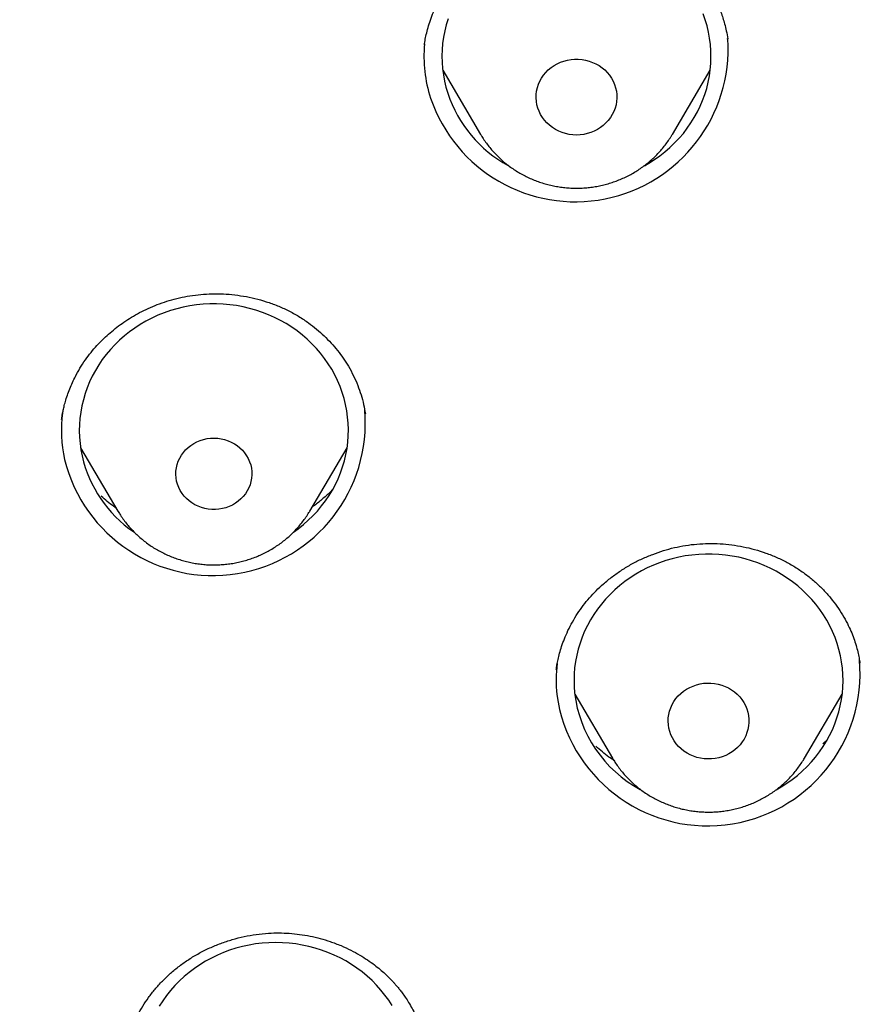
# Model space of a CAD drawing. Header units: millimetres. Extents: x 8 to 562, y 12 to 805.
# Tile 521 of 538: x 345.13 to 354.53, y 749.23 to 760.2. Entities that reach past the tile are written whole.
import ezdxf

# ---------------------------------------------------------------- set-up
doc = ezdxf.new("R2010")
doc.units = ezdxf.units.MM

msp = doc.modelspace()

# ---------------------------------------------------------------- linework, layer by layer
at = {"color": 7, "linetype": 'Continuous', "lineweight": 30}
for p, q in [((349.648, 759.937), (349.647, 759.926)), ((353.028, 759.987), (353.027, 759.993)), ((349.851, 759.642), (350.272, 758.926)), ((352.412, 758.926), (352.833, 759.642)), ((352.667, 759.135), (352.665, 759.133)), ((352.412, 758.926), (352.41, 758.924)), ((348.987, 755.809), (348.987, 755.814)), ((345.814, 755.432), (346.23, 754.726)), ((348.369, 754.726), (348.785, 755.432)), ((346.232, 754.723), (346.23, 754.726)), ((351.323, 752.686), (351.745, 751.97)), ((353.884, 751.97), (354.306, 752.686)), ((354.14, 752.181), (354.09, 752.133)), ((351.747, 751.967), (351.745, 751.97))]:
    msp.add_line(p, q, dxfattribs=at)
at = {"color": 7, "linetype": 'Continuous', "lineweight": 30, "flags": 128}
for points in [[(352.099, 758.576), (352.15, 758.606), (352.212, 758.645), (352.272, 758.687), (352.329, 758.732), (352.385, 758.78), (352.437, 758.83), (352.487, 758.882), (352.534, 758.937), (352.578, 758.994), (352.618, 759.053), (352.656, 759.113), (352.691, 759.176), (352.722, 759.24), (352.749, 759.305), (352.773, 759.371), (352.794, 759.439), (352.811, 759.507), (352.824, 759.577), (352.834, 759.646), (352.84, 759.716), (352.842, 759.787), (352.841, 759.857), (352.835, 759.927), (352.826, 759.997), (352.814, 760.066), (352.798, 760.135), (352.778, 760.202), (352.754, 760.269)], [(349.911, 760.215), (349.89, 760.147), (349.873, 760.079), (349.86, 760.01), (349.85, 759.94), (349.844, 759.87), (349.842, 759.8), (349.844, 759.729), (349.849, 759.659), (349.858, 759.59), (349.871, 759.52), (349.887, 759.452), (349.907, 759.384)], [(350.912, 759.219), (350.901, 759.256), (350.895, 759.294), (350.892, 759.333), (350.893, 759.371), (350.898, 759.409), (350.906, 759.447), (350.918, 759.484), (350.934, 759.519), (350.953, 759.554), (350.975, 759.586), (351, 759.616), (351.028, 759.645), (351.059, 759.67), (351.092, 759.693), (351.127, 759.713), (351.164, 759.73), (351.202, 759.743), (351.241, 759.754), (351.282, 759.761), (351.322, 759.764), (351.363, 759.764), (351.404, 759.761), (351.444, 759.754), (351.484, 759.743), (351.522, 759.729), (351.559, 759.712), (351.594, 759.692), (351.627, 759.669), (351.657, 759.644), (351.685, 759.615), (351.71, 759.585), (351.732, 759.553), (351.751, 759.518), (351.766, 759.483), (351.778, 759.446), (351.787, 759.408), (351.791, 759.37), (351.792, 759.331), (351.789, 759.293), (351.783, 759.255), (351.772, 759.218), (351.759, 759.182), (351.741, 759.147), (351.721, 759.113), (351.697, 759.082), (351.671, 759.053), (351.641, 759.026), (351.609, 759.002), (351.575, 758.98), (351.539, 758.962), (351.502, 758.946), (351.463, 758.934), (351.423, 758.926), (351.382, 758.921), (351.342, 758.919), (351.301, 758.921), (351.26, 758.926), (351.22, 758.935), (351.181, 758.947), (351.144, 758.962), (351.108, 758.981), (351.074, 759.002), (351.042, 759.027), (351.013, 759.054), (350.986, 759.083), (350.963, 759.114), (350.942, 759.148), (350.925, 759.183), (350.912, 759.219)], [(348.188, 754.492), (348.241, 754.53), (348.298, 754.576), (348.352, 754.624), (348.404, 754.674), (348.454, 754.727), (348.5, 754.783), (348.543, 754.84), (348.583, 754.899), (348.621, 754.96), (348.654, 755.023), (348.685, 755.087), (348.712, 755.153), (348.735, 755.219), (348.755, 755.287), (348.771, 755.356), (348.784, 755.425), (348.793, 755.495), (348.798, 755.565), (348.799, 755.635), (348.797, 755.705), (348.791, 755.775), (348.781, 755.845), (348.768, 755.914), (348.751, 755.983), (348.73, 756.05), (348.706, 756.117), (348.678, 756.182), (348.647, 756.246), (348.613, 756.308), (348.575, 756.369), (348.534, 756.428), (348.49, 756.485), (348.443, 756.539), (348.393, 756.592), (348.341, 756.642), (348.286, 756.689), (348.228, 756.734), (348.168, 756.776), (348.106, 756.816), (348.042, 756.852), (347.976, 756.885), (347.909, 756.915), (347.84, 756.942), (347.769, 756.966), (347.698, 756.986), (347.625, 757.003), (347.552, 757.017), (347.478, 757.027), (347.403, 757.034), (347.329, 757.037), (347.254, 757.036), (347.179, 757.033), (347.105, 757.025), (347.031, 757.014), (346.958, 757), (346.885, 756.982), (346.814, 756.961), (346.744, 756.937), (346.675, 756.909), (346.608, 756.878), (346.542, 756.844), (346.479, 756.807), (346.417, 756.767), (346.358, 756.725), (346.301, 756.679), (346.246, 756.631), (346.194, 756.581), (346.145, 756.528), (346.099, 756.472), (346.055, 756.415), (346.015, 756.356), (345.978, 756.295), (345.944, 756.232), (345.914, 756.168), (345.887, 756.102), (345.864, 756.036), (345.844, 755.968), (345.827, 755.899), (345.815, 755.83), (345.806, 755.76), (345.801, 755.69), (345.799, 755.62), (345.802, 755.55), (345.808, 755.48), (345.817, 755.41), (345.831, 755.341), (345.831, 755.341)], [(346.884, 755.061), (346.878, 755.098), (346.876, 755.135), (346.877, 755.172), (346.882, 755.209), (346.89, 755.246), (346.902, 755.281), (346.918, 755.316), (346.937, 755.348), (346.959, 755.379), (346.984, 755.408), (347.012, 755.435), (347.043, 755.459), (347.075, 755.48), (347.11, 755.498), (347.146, 755.513), (347.184, 755.525), (347.223, 755.534), (347.262, 755.539), (347.302, 755.54), (347.342, 755.538), (347.381, 755.533), (347.419, 755.524), (347.457, 755.511), (347.493, 755.496), (347.528, 755.477), (347.56, 755.456), (347.59, 755.431), (347.618, 755.405), (347.642, 755.375), (347.664, 755.344), (347.683, 755.311), (347.698, 755.277), (347.71, 755.241), (347.718, 755.205), (347.722, 755.167), (347.723, 755.13), (347.72, 755.093), (347.713, 755.056), (347.703, 755.02), (347.689, 754.985), (347.671, 754.951), (347.651, 754.92), (347.627, 754.89), (347.601, 754.862), (347.571, 754.837), (347.54, 754.814), (347.506, 754.794), (347.471, 754.778), (347.433, 754.764), (347.395, 754.754), (347.356, 754.747), (347.317, 754.744), (347.277, 754.744), (347.237, 754.748), (347.198, 754.755), (347.16, 754.766), (347.123, 754.78), (347.088, 754.797), (347.055, 754.817), (347.023, 754.84), (346.994, 754.865), (346.968, 754.893), (346.945, 754.924), (346.925, 754.956), (346.908, 754.99), (346.894, 755.025), (346.884, 755.061)], [(353.569, 751.619), (353.626, 751.652), (353.688, 751.692), (353.748, 751.734), (353.805, 751.779), (353.86, 751.827), (353.913, 751.877), (353.962, 751.93), (354.009, 751.984), (354.053, 752.041), (354.093, 752.1), (354.131, 752.161), (354.165, 752.224), (354.196, 752.288), (354.223, 752.353), (354.247, 752.42), (354.268, 752.487), (354.284, 752.556), (354.297, 752.625), (354.307, 752.695), (354.313, 752.765), (354.315, 752.835), (354.313, 752.905), (354.307, 752.975), (354.298, 753.045), (354.285, 753.114), (354.269, 753.183), (354.249, 753.251), (354.225, 753.317), (354.198, 753.383), (354.167, 753.447), (354.133, 753.509), (354.096, 753.57), (354.055, 753.629), (354.012, 753.687), (353.965, 753.742), (353.916, 753.794), (353.864, 753.845), (353.809, 753.893), (353.752, 753.938), (353.692, 753.98), (353.63, 754.02), (353.567, 754.057), (353.501, 754.091), (353.434, 754.121), (353.365, 754.149), (353.295, 754.173), (353.223, 754.194), (353.151, 754.211), (353.077, 754.225), (353.003, 754.236), (352.929, 754.243), (352.854, 754.246), (352.78, 754.246), (352.705, 754.243), (352.63, 754.236), (352.556, 754.226), (352.483, 754.212), (352.411, 754.195), (352.339, 754.174), (352.269, 754.15), (352.2, 754.123), (352.132, 754.093), (352.067, 754.059), (352.003, 754.022), (351.941, 753.983), (351.881, 753.941), (351.824, 753.896), (351.769, 753.848), (351.717, 753.798), (351.667, 753.745), (351.62, 753.69), (351.577, 753.633), (351.536, 753.574), (351.498, 753.513), (351.464, 753.451), (351.433, 753.387), (351.406, 753.321), (351.382, 753.255), (351.362, 753.187), (351.345, 753.119), (351.332, 753.05), (351.322, 752.98), (351.317, 752.91), (351.315, 752.839), (351.316, 752.769), (351.322, 752.699), (351.322, 752.699)], [(352.367, 752.344), (352.365, 752.383), (352.366, 752.421), (352.371, 752.459), (352.38, 752.497), (352.393, 752.534), (352.409, 752.569), (352.428, 752.603), (352.451, 752.635), (352.477, 752.665), (352.505, 752.693), (352.536, 752.718), (352.569, 752.74), (352.605, 752.76), (352.642, 752.776), (352.68, 752.789), (352.72, 752.799), (352.76, 752.806), (352.801, 752.808), (352.842, 752.808), (352.883, 752.804), (352.923, 752.796), (352.962, 752.785), (353, 752.771), (353.037, 752.754), (353.071, 752.733), (353.104, 752.71), (353.134, 752.684), (353.162, 752.655), (353.186, 752.624), (353.208, 752.591), (353.226, 752.557), (353.241, 752.521), (353.252, 752.484), (353.26, 752.446), (353.264, 752.408), (353.264, 752.37), (353.261, 752.331), (353.254, 752.293), (353.243, 752.256), (353.229, 752.22), (353.211, 752.185), (353.19, 752.152), (353.166, 752.121), (353.139, 752.092), (353.109, 752.066), (353.077, 752.042), (353.042, 752.021), (353.006, 752.003), (352.968, 751.988), (352.929, 751.977), (352.889, 751.969), (352.849, 751.964), (352.808, 751.963), (352.767, 751.965), (352.726, 751.971), (352.686, 751.98), (352.648, 751.993), (352.61, 752.009), (352.575, 752.028), (352.541, 752.05), (352.51, 752.075), (352.481, 752.102), (352.455, 752.132), (352.432, 752.164), (352.412, 752.197), (352.395, 752.232), (352.382, 752.269), (352.373, 752.306), (352.367, 752.344)], [(349.289, 749.214), (349.25, 749.274), (349.207, 749.331), (349.162, 749.387), (349.114, 749.441), (349.063, 749.493), (349.009, 749.542), (348.953, 749.588), (348.894, 749.632), (348.834, 749.673), (348.771, 749.711), (348.706, 749.746), (348.639, 749.777), (348.571, 749.806), (348.501, 749.832), (348.43, 749.854), (348.358, 749.873), (348.285, 749.888), (348.212, 749.9), (348.137, 749.909), (348.063, 749.914), (347.988, 749.916), (347.913, 749.914), (347.839, 749.908), (347.765, 749.9), (347.691, 749.887), (347.618, 749.871), (347.546, 749.852), (347.475, 749.83), (347.406, 749.804), (347.338, 749.775), (347.271, 749.743), (347.206, 749.707), (347.144, 749.669), (347.083, 749.628), (347.025, 749.584), (346.969, 749.537), (346.915, 749.488), (346.864, 749.437), (346.817, 749.383), (346.772, 749.327), (346.73, 749.268), (346.691, 749.208)]]:
    msp.add_lwpolyline(points, dxfattribs=at)
at = {"color": 7, "linetype": 'Continuous', "lineweight": 30}
for centre, radius, start, end in [((351.329, 759.879), 1.704, 198.8163, 3.7372), ((351.148, 759.793), 1.506, 174.7468, 197.9346), ((351.264, 759.835), 1.43, 198.3859, 241.472), ((347.102, 755.627), 1.503, 172.5597, 192.4863), ((347.287, 755.709), 1.701, 193.8225, 4.7982), ((347.202, 755.655), 1.407, 192.9186, 235.5272), ((352.617, 752.837), 1.502, 172.7177, 185.9841), ((352.805, 752.916), 1.699, 187.9552, 5.1175), ((352.72, 752.863), 1.408, 186.6712, 241.7548), ((318.951, 749.768), 40.8, 323.3139, 359.3055)]:
    msp.add_arc(centre, radius, start, end, dxfattribs=at)
for points, knots in [([(363.918, 755.122), (363.92, 755.203), (363.925, 755.362), (363.931, 755.594), (363.936, 755.815), (363.941, 756.027), (363.944, 756.214), (363.947, 756.379), (363.95, 756.523), (363.952, 756.661), (363.954, 756.791), (363.955, 756.907), (363.956, 757.005), (363.957, 757.086), (363.958, 757.157), (363.958, 757.216), (363.959, 757.265), (363.959, 757.301), (363.959, 757.329), (363.96, 757.353), (363.96, 757.383), (363.96, 757.419), (363.96, 757.462), (363.961, 757.525), (363.961, 757.609), (363.962, 757.714), (363.962, 757.827), (363.963, 757.947), (363.963, 758.074), (363.963, 758.208), (363.963, 758.35), (363.963, 758.512), (363.962, 758.691), (363.961, 758.884), (363.959, 759.074), (363.958, 759.258), (363.955, 759.471), (363.952, 759.71), (363.948, 759.972), (363.943, 760.222), (363.938, 760.463), (363.933, 760.694), (363.927, 760.918), (363.918, 761.253), (363.904, 761.698), (363.89, 762.095), (363.88, 762.328), (363.878, 762.401), (363.875, 762.473), (363.872, 762.544), (363.869, 762.61), (363.866, 762.672), (363.864, 762.729), (363.861, 762.778), (363.86, 762.816), (363.858, 762.848), (363.857, 762.878), (363.855, 762.912), (363.853, 762.953), (363.851, 763.004), (363.848, 763.066), (363.845, 763.142), (363.84, 763.231), (363.835, 763.332), (363.83, 763.444), (363.823, 763.568), (363.816, 763.704), (363.808, 763.851), (363.799, 764.003), (363.79, 764.16), (363.781, 764.322), (363.77, 764.492), (363.759, 764.669), (363.736, 765.026), (363.701, 765.533), (363.652, 766.188), (363.59, 766.942), (363.511, 767.818), (363.437, 768.55), (363.387, 769.011), (363.366, 769.205), (363.345, 769.399), (363.323, 769.592), (363.301, 769.785), (363.278, 769.977), (363.255, 770.166), (363.232, 770.357), (363.209, 770.545), (363.186, 770.728), (363.165, 770.898), (363.144, 771.054), (363.126, 771.197), (363.109, 771.327), (363.095, 771.432), (363.083, 771.516), (363.074, 771.582), (363.066, 771.641), (363.059, 771.694), (363.053, 771.74), (363.047, 771.78), (363.043, 771.814), (363.038, 771.849), (363.033, 771.888), (363.026, 771.935), (363.018, 771.993), (363.009, 772.06), (362.998, 772.136), (362.983, 772.238), (362.965, 772.368), (362.942, 772.526), (362.918, 772.691), (362.892, 772.861), (362.866, 773.036), (362.838, 773.221), (362.808, 773.416), (362.776, 773.622), (362.735, 773.879), (362.686, 774.181), (362.629, 774.525), (362.571, 774.863), (362.514, 775.195), (362.456, 775.52), (362.399, 775.839), (362.333, 776.196), (362.259, 776.588), (362.176, 777.014), (362.094, 777.427), (362.013, 777.827), (361.946, 778.142), (361.895, 778.375), (361.862, 778.526), (361.83, 778.667), (361.8, 778.798), (361.772, 778.917), (361.747, 779.026), (361.724, 779.124), (361.703, 779.213), (361.684, 779.291), (361.667, 779.36), (361.653, 779.419), (361.641, 779.468), (361.631, 779.507), (361.624, 779.536), (361.617, 779.564), (361.609, 779.598), (361.597, 779.644), (361.583, 779.704), (361.564, 779.776), (361.544, 779.855), (361.522, 779.941), (361.499, 780.031), (361.475, 780.124), (361.45, 780.218), (361.426, 780.311), (361.401, 780.403), (361.362, 780.546), (361.31, 780.738), (361.246, 780.963), (361.187, 781.169), (361.132, 781.358), (361.075, 781.55), (361.014, 781.749), (360.95, 781.957), (360.882, 782.173), (360.808, 782.401), (360.73, 782.639), (360.646, 782.888), (360.569, 783.109), (360.502, 783.3), (360.446, 783.456), (360.391, 783.606), (360.339, 783.747), (360.291, 783.877), (360.246, 783.995), (360.205, 784.102), (360.169, 784.197), (360.138, 784.275), (360.114, 784.338), (360.094, 784.388), (360.078, 784.43), (360.064, 784.463), (360.055, 784.487), (360.047, 784.506), (360.039, 784.527), (360.028, 784.555), (360.013, 784.59), (359.996, 784.633), (359.974, 784.688), (359.947, 784.754), (359.915, 784.834), (359.877, 784.924), (359.77, 785.181), (359.589, 785.601), (359.327, 786.178), (359.09, 786.672), (358.884, 787.082), (358.715, 787.408), (358.547, 787.725), (358.399, 787.995), (358.273, 788.22), (358.189, 788.367), (358.127, 788.475), (358.087, 788.545), (358.048, 788.61), (358.014, 788.669), (357.985, 788.718), (357.96, 788.76), (357.939, 788.795), (357.921, 788.826), (357.906, 788.85), (357.895, 788.868), (357.886, 788.884), (357.876, 788.9), (357.863, 788.922), (357.846, 788.951), (357.824, 788.987), (357.798, 789.03), (357.758, 789.095), (357.705, 789.182), (357.639, 789.288), (357.57, 789.398), (357.499, 789.511), (357.422, 789.631), (357.339, 789.761), (357.248, 789.899), (357.153, 790.043), (357.057, 790.186), (356.962, 790.325), (356.869, 790.46), (356.778, 790.591), (356.679, 790.733), (356.571, 790.883), (356.455, 791.042), (356.344, 791.194), (356.231, 791.345), (356.116, 791.497), (356.001, 791.647), (355.892, 791.787), (355.787, 791.92), (355.684, 792.048), (355.536, 792.232), (355.339, 792.47), (355.091, 792.763), (354.9, 792.981), (354.771, 793.126), (354.708, 793.196), (354.649, 793.261), (354.596, 793.32), (354.548, 793.372), (354.508, 793.416), (354.476, 793.45), (354.451, 793.477), (354.432, 793.497), (354.419, 793.511), (354.41, 793.522), (354.4, 793.532), (354.388, 793.545), (354.368, 793.566), (354.338, 793.599), (354.295, 793.644), (354.244, 793.699), (354.184, 793.761), (354.116, 793.832), (354.04, 793.911), (353.955, 793.998), (353.862, 794.093), (353.759, 794.196), (353.65, 794.305), (353.534, 794.419), (353.414, 794.536), (353.288, 794.656), (353.159, 794.778), (352.971, 794.953), (352.722, 795.18), (352.405, 795.459), (352.075, 795.741), (351.761, 796), (351.466, 796.237), (351.192, 796.451), (350.949, 796.635), (350.741, 796.79), (350.574, 796.913), (350.412, 797.03), (350.28, 797.124), (350.176, 797.198), (350.097, 797.253), (350.022, 797.305), (349.95, 797.355), (349.881, 797.401), (349.817, 797.445), (349.761, 797.484), (349.715, 797.515), (349.682, 797.537), (349.659, 797.552), (349.642, 797.563), (349.627, 797.573), (349.604, 797.589), (349.57, 797.612), (349.523, 797.642), (349.468, 797.679), (349.406, 797.72), (349.339, 797.764), (349.24, 797.828), (349.107, 797.914), (348.928, 798.027), (348.732, 798.15), (348.517, 798.281), (348.321, 798.399), (348.144, 798.504), (347.988, 798.595), (347.829, 798.687), (347.666, 798.779), (347.499, 798.873), (347.327, 798.968), (347.147, 799.066), (346.951, 799.17), (346.739, 799.282), (346.508, 799.402), (346.265, 799.524), (346.011, 799.65), (345.745, 799.779), (345.466, 799.91), (345.185, 800.04), (344.9, 800.168), (344.613, 800.294), (344.315, 800.421), (344.008, 800.55), (343.689, 800.678), (343.346, 800.813), (342.978, 800.953), (342.583, 801.098), (342.233, 801.223), (341.931, 801.327), (341.681, 801.411), (341.434, 801.493), (341.178, 801.575), (340.917, 801.657), (340.651, 801.739), (340.396, 801.815), (340.154, 801.887), (339.922, 801.953), (339.706, 802.014), (339.504, 802.07), (339.316, 802.121), (339.139, 802.168), (338.973, 802.211), (338.817, 802.252), (338.673, 802.289), (338.54, 802.322), (338.41, 802.354), (338.28, 802.386), (338.147, 802.419), (338.047, 802.443), (337.979, 802.459), (337.944, 802.467), (337.911, 802.475), (337.882, 802.482), (337.861, 802.487), (337.847, 802.49), (337.837, 802.492), (337.827, 802.495), (337.808, 802.499), (337.775, 802.507), (337.726, 802.518), (337.664, 802.533), (337.589, 802.55), (337.501, 802.57), (337.403, 802.592), (337.294, 802.617), (337.175, 802.643), (337.044, 802.672), (336.902, 802.703), (336.741, 802.737), (336.567, 802.773), (336.385, 802.811), (336.208, 802.847), (336.038, 802.881), (335.875, 802.913), (335.718, 802.943), (335.568, 802.972), (335.419, 803), (335.27, 803.027), (335.122, 803.054), (334.984, 803.079), (334.855, 803.102), (334.743, 803.122), (334.647, 803.138), (334.566, 803.153), (334.491, 803.166), (334.427, 803.177), (334.375, 803.186), (334.336, 803.192), (334.308, 803.197), (334.282, 803.202), (334.254, 803.206), (334.218, 803.213), (334.165, 803.222), (334.094, 803.234), (334.004, 803.249), (333.902, 803.266), (333.79, 803.285), (333.667, 803.305), (333.532, 803.327), (333.386, 803.351), (333.229, 803.377), (333.06, 803.404), (332.828, 803.441), (332.538, 803.486), (332.196, 803.539), (331.802, 803.598), (331.358, 803.663), (330.867, 803.733), (330.387, 803.799), (329.92, 803.862), (329.465, 803.921), (329.023, 803.976), (328.592, 804.028), (328.174, 804.078), (327.768, 804.124), (327.375, 804.168), (326.993, 804.208), (326.624, 804.247), (326.267, 804.283), (325.923, 804.317), (325.591, 804.348), (325.282, 804.377), (324.994, 804.402), (324.728, 804.426), (324.47, 804.448), (324.216, 804.469), (323.962, 804.489), (323.705, 804.509), (323.374, 804.534), (322.968, 804.564), (322.484, 804.598), (321.989, 804.63), (321.483, 804.66), (320.969, 804.689), (320.447, 804.716), (319.917, 804.741), (319.378, 804.765), (318.823, 804.786), (318.254, 804.805), (317.671, 804.822), (317.076, 804.836), (316.47, 804.848), (315.854, 804.856), (315.226, 804.862), (314.575, 804.864), (313.9, 804.863), (313.2, 804.857), (312.488, 804.848), (311.764, 804.833), (311.027, 804.814), (310.362, 804.793), (309.771, 804.771), (309.261, 804.75), (308.754, 804.726), (308.253, 804.701), (307.76, 804.674), (307.273, 804.646), (306.732, 804.612), (306.137, 804.572), (305.492, 804.525), (304.86, 804.475), (304.243, 804.423), (303.642, 804.37), (303.059, 804.315), (302.493, 804.259), (301.939, 804.202), (301.397, 804.143), (300.864, 804.083), (300.342, 804.021), (299.833, 803.959), (299.339, 803.896), (298.891, 803.838), (298.488, 803.783), (298.128, 803.733), (297.777, 803.684), (297.434, 803.634), (297.083, 803.582), (296.717, 803.527), (296.33, 803.467), (295.931, 803.404), (295.523, 803.338), (295.103, 803.268), (294.672, 803.195), (294.231, 803.118), (293.791, 803.04), (293.352, 802.957), (292.916, 802.872), (292.47, 802.782), (292.016, 802.686), (291.554, 802.583), (291.083, 802.474), (290.618, 802.362), (290.158, 802.246), (289.706, 802.127), (289.247, 802.001), (288.781, 801.868), (288.31, 801.728), (287.833, 801.579), (287.352, 801.423), (286.87, 801.259), (286.393, 801.09), (285.922, 800.916), (285.459, 800.738), (284.976, 800.544), (284.474, 800.333), (283.955, 800.105), (283.446, 799.871), (282.935, 799.625), (282.421, 799.367), (281.907, 799.096), (281.405, 798.821), (280.914, 798.54), (280.436, 798.255), (280.087, 798.037), (279.864, 797.895), (279.766, 797.832), (279.679, 797.775), (279.601, 797.725), (279.534, 797.681), (279.48, 797.645), (279.438, 797.617), (279.407, 797.596), (279.38, 797.579), (279.354, 797.561), (279.322, 797.54), (279.279, 797.51), (279.223, 797.473), (279.156, 797.427), (279.08, 797.375), (278.994, 797.316), (278.87, 797.23), (278.709, 797.116), (278.513, 796.976), (278.313, 796.831), (278.11, 796.68), (277.902, 796.522), (277.688, 796.357), (277.469, 796.184), (277.204, 795.971), (276.895, 795.716), (276.548, 795.418), (276.204, 795.113), (275.864, 794.801), (275.528, 794.481), (275.278, 794.235), (275.112, 794.067), (275.031, 793.984), (274.955, 793.906), (274.886, 793.834), (274.824, 793.77), (274.769, 793.712), (274.721, 793.661), (274.68, 793.617), (274.647, 793.582), (274.622, 793.556), (274.603, 793.536), (274.588, 793.52), (274.577, 793.507), (274.568, 793.498), (274.559, 793.488), (274.547, 793.475), (274.53, 793.456), (274.506, 793.431), (274.477, 793.399), (274.445, 793.364), (274.41, 793.326), (274.374, 793.286), (274.319, 793.226), (274.245, 793.143), (274.148, 793.035), (274.043, 792.915), (273.93, 792.785), (273.816, 792.653), (273.703, 792.519), (273.591, 792.386), (273.478, 792.248), (273.366, 792.111), (273.257, 791.975), (273.132, 791.817), (272.993, 791.639), (272.841, 791.441), (272.691, 791.241), (272.544, 791.041), (272.399, 790.841), (272.262, 790.649), (272.131, 790.461), (272.001, 790.272), (271.874, 790.084), (271.75, 789.897), (271.629, 789.712), (271.529, 789.555), (271.45, 789.43), (271.393, 789.339), (271.339, 789.252), (271.289, 789.172), (271.248, 789.105), (271.214, 789.049), (271.186, 789.004), (271.161, 788.963), (271.139, 788.926), (271.121, 788.895), (271.106, 788.871), (271.096, 788.853), (271.087, 788.839), (271.077, 788.821), (271.064, 788.8), (271.045, 788.768), (271.019, 788.724), (270.985, 788.667), (270.945, 788.599), (270.9, 788.521), (270.849, 788.432), (270.795, 788.339), (270.74, 788.242), (270.683, 788.142), (270.625, 788.037), (270.565, 787.929), (270.506, 787.822), (270.448, 787.715), (270.358, 787.547), (270.239, 787.32), (270.085, 787.021), (269.932, 786.713), (269.779, 786.398), (269.633, 786.088), (269.518, 785.837), (269.433, 785.646), (269.374, 785.513), (269.319, 785.386), (269.267, 785.265), (269.219, 785.153), (269.174, 785.048), (269.132, 784.947), (269.093, 784.851), (269.056, 784.761), (269.023, 784.681), (268.998, 784.618), (268.978, 784.57), (268.964, 784.535), (268.952, 784.504), (268.94, 784.474), (268.927, 784.441), (268.911, 784.4), (268.891, 784.35), (268.868, 784.291), (268.842, 784.226), (268.815, 784.156), (268.788, 784.085), (268.761, 784.014), (268.724, 783.916), (268.677, 783.792), (268.621, 783.64), (268.565, 783.486), (268.508, 783.329), (268.452, 783.169), (268.395, 783.006), (268.339, 782.844), (268.284, 782.679), (268.227, 782.509), (268.168, 782.328), (268.106, 782.135), (268.042, 781.931), (267.975, 781.714), (267.906, 781.486), (267.847, 781.288), (267.8, 781.123), (267.763, 780.994), (267.726, 780.863), (267.688, 780.729), (267.651, 780.595), (267.616, 780.466), (267.582, 780.34), (267.55, 780.218), (267.519, 780.101), (267.491, 779.994), (267.466, 779.895), (267.446, 779.817), (267.431, 779.758), (267.42, 779.714), (267.41, 779.676), (267.402, 779.643), (267.396, 779.617), (267.391, 779.599), (267.388, 779.587), (267.385, 779.574), (267.38, 779.552), (267.371, 779.518), (267.36, 779.471), (267.345, 779.41), (267.326, 779.335), (267.305, 779.246), (267.281, 779.145), (267.256, 779.038), (267.23, 778.926), (267.203, 778.813), (267.177, 778.696), (267.15, 778.578), (267.124, 778.46), (267.066, 778.197), (266.965, 777.725), (266.829, 777.045), (266.687, 776.304), (266.551, 775.563), (266.421, 774.822), (266.297, 774.081), (266.21, 773.535), (266.156, 773.181), (266.131, 773.019), (266.108, 772.86), (266.085, 772.707), (266.064, 772.564), (266.045, 772.435), (266.029, 772.321), (266.014, 772.22), (266.001, 772.13), (265.99, 772.05), (265.982, 771.991), (265.976, 771.949), (265.972, 771.924), (265.97, 771.905), (265.968, 771.894), (265.967, 771.887), (265.966, 771.878), (265.964, 771.863), (265.961, 771.839), (265.956, 771.803), (265.949, 771.757), (265.942, 771.7), (265.932, 771.631), (265.922, 771.553), (265.91, 771.464), (265.896, 771.364), (265.882, 771.255), (265.866, 771.135), (265.849, 771.004), (265.831, 770.864), (265.812, 770.714), (265.792, 770.554), (265.771, 770.386), (265.75, 770.21), (265.698, 769.781), (265.621, 769.104), (265.525, 768.185), (265.439, 767.276), (265.365, 766.411), (265.303, 765.592), (265.263, 765.015), (265.239, 764.641), (265.228, 764.471), (265.218, 764.307), (265.209, 764.151), (265.201, 764.004), (265.193, 763.866), (265.186, 763.734), (265.179, 763.608), (265.173, 763.49), (265.167, 763.382), (265.162, 763.284), (265.158, 763.195), (265.154, 763.117), (265.151, 763.051), (265.148, 762.994), (265.146, 762.946), (265.144, 762.906), (265.143, 762.876), (265.142, 762.853), (265.141, 762.83), (265.14, 762.801), (265.138, 762.762), (265.136, 762.716), (265.133, 762.66), (265.131, 762.596), (265.122, 762.39), (265.107, 762.021), (265.089, 761.487), (265.076, 761.051), (265.068, 760.736), (265.063, 760.542), (265.059, 760.338), (265.055, 760.123), (265.051, 759.907), (265.048, 759.69), (265.045, 759.473), (265.042, 759.248), (265.04, 759.032), (265.039, 758.827), (265.038, 758.635), (265.037, 758.446), (265.037, 758.266), (265.037, 758.097), (265.037, 757.939), (265.038, 757.792), (265.038, 757.671), (265.039, 757.575), (265.039, 757.503), (265.04, 757.44), (265.04, 757.39), (265.04, 757.352), (265.041, 757.323), (265.041, 757.297), (265.041, 757.264), (265.042, 757.225), (265.042, 757.178), (265.043, 757.123), (265.043, 757.061), (265.044, 756.985), (265.045, 756.894), (265.046, 756.788), (265.048, 756.674), (265.05, 756.556), (265.052, 756.411), (265.055, 756.239), (265.059, 756.035), (265.064, 755.821), (265.069, 755.597), (265.075, 755.361), (265.08, 755.2), (265.082, 755.118)], [0, 0, 0, 0, 0.001472, 0.002883, 0.004232, 0.005519, 0.006745, 0.007666, 0.008548, 0.009393, 0.0102, 0.010961, 0.011527, 0.012027, 0.012461, 0.012828, 0.013129, 0.013363, 0.013501, 0.013639, 0.01382, 0.014042, 0.014307, 0.014614, 0.015216, 0.015868, 0.016564, 0.017305, 0.01809, 0.01892, 0.019794, 0.020712, 0.021923, 0.023123, 0.024293, 0.025432, 0.02654, 0.02824, 0.029862, 0.031407, 0.032874, 0.034328, 0.035697, 0.037025, 0.040529, 0.043956, 0.044406, 0.044855, 0.045302, 0.045748, 0.046166, 0.046535, 0.046907, 0.047212, 0.047449, 0.047618, 0.047802, 0.048003, 0.048258, 0.048571, 0.048942, 0.049423, 0.049976, 0.050602, 0.051299, 0.052068, 0.052908, 0.053821, 0.054805, 0.055748, 0.056749, 0.057807, 0.05892, 0.060047, 0.064455, 0.068368, 0.072259, 0.078517, 0.084718, 0.08593, 0.087139, 0.088346, 0.089551, 0.090754, 0.091955, 0.09315, 0.094294, 0.095523, 0.096667, 0.097728, 0.098704, 0.099596, 0.100403, 0.101127, 0.101575, 0.101984, 0.102353, 0.102682, 0.102971, 0.103221, 0.10343, 0.103623, 0.103863, 0.104162, 0.10452, 0.104938, 0.105415, 0.105948, 0.106858, 0.10785, 0.108924, 0.109952, 0.111046, 0.112206, 0.11343, 0.114721, 0.116076, 0.118254, 0.120418, 0.122541, 0.124625, 0.126669, 0.128674, 0.130639, 0.133404, 0.136088, 0.138688, 0.141207, 0.143644, 0.144666, 0.145623, 0.146514, 0.147341, 0.148103, 0.148788, 0.14941, 0.149969, 0.150466, 0.150907, 0.151283, 0.151594, 0.151839, 0.15202, 0.152149, 0.152365, 0.152663, 0.153041, 0.153498, 0.154034, 0.154557, 0.155138, 0.155742, 0.156341, 0.156934, 0.157521, 0.158102, 0.159671, 0.161196, 0.162424, 0.163623, 0.164844, 0.166123, 0.167461, 0.168857, 0.170312, 0.171866, 0.173481, 0.175158, 0.176175, 0.177212, 0.178204, 0.179121, 0.179977, 0.180756, 0.181457, 0.18208, 0.182625, 0.182999, 0.183325, 0.183603, 0.18383, 0.183985, 0.184077, 0.184212, 0.184396, 0.18463, 0.184915, 0.185249, 0.185706, 0.186233, 0.186829, 0.187495, 0.19136, 0.195234, 0.199116, 0.201405, 0.203649, 0.205837, 0.207968, 0.209275, 0.21056, 0.211059, 0.211554, 0.212028, 0.212451, 0.212786, 0.21308, 0.213333, 0.213546, 0.213718, 0.21385, 0.213941, 0.214048, 0.2142, 0.214406, 0.214665, 0.214977, 0.215322, 0.216048, 0.21684, 0.217603, 0.218417, 0.219283, 0.220202, 0.221225, 0.222294, 0.223345, 0.224369, 0.225364, 0.226331, 0.22727, 0.228514, 0.229705, 0.230843, 0.231928, 0.233149, 0.234295, 0.235366, 0.236367, 0.237361, 0.238359, 0.240648, 0.242963, 0.245305, 0.245895, 0.246473, 0.247003, 0.247483, 0.247912, 0.248292, 0.248543, 0.248767, 0.248943, 0.249047, 0.249115, 0.249201, 0.249306, 0.249429, 0.249731, 0.250107, 0.250557, 0.251081, 0.251668, 0.252327, 0.253058, 0.25386, 0.254733, 0.255679, 0.256636, 0.257656, 0.258708, 0.259774, 0.260853, 0.263313, 0.265842, 0.268439, 0.271105, 0.27314, 0.275214, 0.277326, 0.278589, 0.279851, 0.281041, 0.282151, 0.282749, 0.28332, 0.283866, 0.284385, 0.284878, 0.285345, 0.285777, 0.286095, 0.286333, 0.286489, 0.286581, 0.286686, 0.286817, 0.287082, 0.287413, 0.287811, 0.288269, 0.288744, 0.289223, 0.290376, 0.29156, 0.293008, 0.2945, 0.296035, 0.297087, 0.298158, 0.299249, 0.300359, 0.301489, 0.302644, 0.303854, 0.305121, 0.306589, 0.308126, 0.309734, 0.311412, 0.313159, 0.314977, 0.316864, 0.318655, 0.320505, 0.322413, 0.324379, 0.326404, 0.328486, 0.330888, 0.333364, 0.335913, 0.337449, 0.339011, 0.340553, 0.342044, 0.343751, 0.345384, 0.346944, 0.34843, 0.349842, 0.351181, 0.35239, 0.353532, 0.354608, 0.355616, 0.356557, 0.35743, 0.358237, 0.358977, 0.359784, 0.360587, 0.361389, 0.3616, 0.361812, 0.362023, 0.362202, 0.36233, 0.362405, 0.362446, 0.362506, 0.362587, 0.362803, 0.363097, 0.363469, 0.36392, 0.364449, 0.365056, 0.365701, 0.366415, 0.367199, 0.368052, 0.368975, 0.370083, 0.371183, 0.372242, 0.373259, 0.374235, 0.375169, 0.376062, 0.376913, 0.377847, 0.378725, 0.379547, 0.380314, 0.381026, 0.381546, 0.382031, 0.382481, 0.382868, 0.383186, 0.383398, 0.383561, 0.383691, 0.383858, 0.384072, 0.38433, 0.384796, 0.385335, 0.385944, 0.386606, 0.387337, 0.388135, 0.389, 0.389934, 0.390935, 0.392004, 0.394058, 0.396087, 0.398083, 0.401061, 0.403965, 0.406795, 0.409552, 0.412236, 0.414847, 0.417384, 0.419847, 0.422238, 0.424555, 0.426799, 0.42897, 0.431067, 0.433091, 0.435043, 0.436921, 0.438545, 0.44011, 0.441616, 0.443088, 0.444578, 0.446088, 0.447618, 0.450393, 0.453233, 0.456136, 0.459102, 0.462132, 0.465169, 0.468268, 0.471429, 0.47465, 0.478001, 0.481416, 0.484894, 0.488436, 0.492042, 0.495712, 0.499445, 0.503466, 0.507558, 0.511722, 0.515957, 0.520264, 0.524642, 0.527631, 0.530637, 0.533608, 0.536538, 0.539427, 0.542276, 0.545085, 0.548949, 0.552733, 0.556439, 0.560064, 0.563611, 0.567017, 0.570347, 0.5736, 0.576777, 0.579933, 0.58301, 0.586007, 0.588925, 0.591764, 0.593939, 0.596065, 0.598141, 0.600169, 0.602149, 0.604378, 0.606672, 0.609032, 0.611458, 0.613949, 0.616506, 0.619129, 0.621817, 0.624366, 0.626971, 0.629634, 0.632355, 0.635132, 0.637966, 0.640857, 0.643556, 0.646303, 0.649097, 0.651939, 0.654828, 0.657764, 0.660748, 0.663755, 0.666735, 0.669689, 0.672614, 0.675513, 0.678895, 0.68224, 0.685547, 0.688815, 0.692301, 0.695741, 0.699136, 0.702484, 0.705787, 0.709044, 0.709808, 0.7105, 0.711121, 0.71167, 0.712148, 0.712554, 0.712824, 0.713049, 0.713229, 0.713387, 0.713617, 0.71391, 0.714324, 0.714807, 0.715358, 0.715976, 0.716658, 0.718054, 0.719506, 0.72096, 0.722467, 0.724026, 0.725638, 0.727302, 0.729016, 0.731737, 0.734473, 0.737226, 0.739994, 0.742778, 0.745576, 0.746317, 0.747029, 0.747684, 0.748282, 0.748823, 0.749298, 0.749717, 0.750082, 0.750391, 0.750583, 0.750745, 0.750878, 0.75098, 0.751053, 0.751112, 0.751216, 0.751369, 0.751583, 0.751848, 0.752138, 0.752446, 0.752772, 0.753116, 0.753911, 0.754789, 0.755748, 0.756789, 0.757911, 0.758908, 0.759962, 0.761058, 0.762134, 0.763187, 0.764216, 0.765784, 0.767294, 0.768744, 0.77032, 0.771819, 0.773242, 0.774602, 0.775991, 0.777429, 0.778735, 0.780079, 0.781461, 0.782125, 0.782793, 0.783418, 0.783988, 0.784504, 0.784859, 0.785182, 0.785474, 0.785736, 0.785966, 0.786141, 0.786246, 0.786335, 0.786457, 0.78661, 0.786796, 0.787132, 0.78754, 0.788019, 0.788569, 0.78919, 0.789882, 0.790533, 0.791236, 0.791984, 0.792735, 0.793481, 0.794222, 0.794959, 0.79696, 0.798926, 0.801115, 0.803258, 0.805354, 0.807403, 0.808308, 0.809203, 0.81006, 0.810863, 0.811614, 0.812311, 0.812956, 0.813621, 0.814219, 0.814749, 0.815212, 0.815467, 0.815697, 0.815903, 0.816085, 0.816285, 0.816562, 0.816893, 0.81728, 0.817722, 0.818184, 0.81865, 0.81912, 0.819593, 0.820571, 0.821564, 0.822573, 0.823598, 0.824637, 0.825693, 0.826778, 0.827802, 0.828899, 0.830071, 0.831317, 0.832637, 0.834031, 0.835499, 0.837041, 0.837845, 0.838668, 0.839509, 0.840369, 0.841239, 0.842069, 0.84285, 0.843653, 0.844397, 0.845081, 0.845707, 0.846273, 0.846568, 0.846843, 0.847098, 0.847309, 0.847472, 0.847587, 0.847654, 0.847698, 0.847843, 0.84806, 0.848351, 0.848744, 0.84922, 0.84978, 0.850424, 0.851151, 0.851821, 0.852549, 0.853296, 0.854043, 0.854788, 0.855533, 0.859031, 0.863732, 0.868398, 0.873029, 0.877706, 0.882356, 0.886979, 0.887992, 0.889004, 0.890015, 0.890987, 0.891882, 0.8927, 0.893401, 0.894034, 0.894598, 0.895094, 0.895522, 0.895713, 0.895881, 0.895997, 0.896056, 0.89609, 0.896141, 0.896209, 0.896377, 0.896601, 0.896881, 0.897243, 0.897671, 0.898162, 0.898718, 0.899339, 0.900024, 0.900774, 0.901588, 0.902466, 0.90341, 0.904399, 0.90545, 0.906563, 0.907692, 0.913485, 0.919212, 0.924872, 0.930465, 0.935333, 0.940148, 0.941222, 0.942289, 0.943311, 0.944279, 0.945193, 0.946052, 0.946857, 0.94765, 0.948383, 0.949054, 0.949665, 0.950215, 0.950704, 0.951109, 0.951461, 0.951758, 0.952001, 0.952197, 0.952312, 0.952441, 0.952623, 0.952858, 0.953148, 0.953491, 0.953889, 0.95434, 0.957312, 0.960751, 0.964253, 0.965391, 0.966591, 0.967855, 0.969181, 0.970571, 0.971863, 0.973204, 0.974596, 0.976037, 0.977205, 0.978404, 0.979589, 0.980704, 0.98175, 0.982727, 0.983634, 0.984472, 0.984963, 0.98542, 0.985807, 0.98612, 0.98636, 0.986499, 0.986654, 0.986853, 0.987099, 0.987389, 0.987725, 0.988107, 0.988534, 0.989135, 0.9898, 0.990498, 0.991225, 0.99198, 0.993158, 0.994399, 0.995703, 0.997072, 0.998504, 1, 1, 1, 1]), ([(317.203, 791.773), (317.274, 791.769), (317.411, 791.761), (317.611, 791.748), (317.801, 791.735), (317.98, 791.723), (318.148, 791.71), (318.304, 791.698), (318.45, 791.686), (318.585, 791.674), (318.71, 791.663), (318.826, 791.653), (318.932, 791.643), (319.03, 791.634), (319.124, 791.625), (319.216, 791.616), (319.309, 791.606), (319.503, 791.586), (319.801, 791.554), (320.202, 791.507), (320.712, 791.443), (321.326, 791.359), (322.045, 791.249), (322.779, 791.125), (323.528, 790.987), (324.291, 790.833), (325.051, 790.667), (325.808, 790.489), (326.562, 790.299), (327.312, 790.097), (328.059, 789.883), (328.801, 789.656), (329.54, 789.418), (330.269, 789.169), (330.99, 788.91), (331.701, 788.641), (332.407, 788.361), (333.091, 788.077), (333.752, 787.79), (334.391, 787.5), (335.026, 787.201), (335.655, 786.893), (336.28, 786.576), (336.899, 786.25), (337.533, 785.904), (338.182, 785.537), (338.844, 785.147), (339.498, 784.747), (340.145, 784.336), (340.784, 783.915), (341.416, 783.483), (342.039, 783.042), (342.654, 782.591), (343.261, 782.13), (343.856, 781.663), (344.438, 781.189), (345.009, 780.708), (345.57, 780.219), (346.109, 779.733), (346.626, 779.252), (347.122, 778.776), (347.61, 778.292), (348.09, 777.802), (348.561, 777.304), (349.024, 776.8), (349.494, 776.272), (349.97, 775.72), (350.45, 775.142), (350.919, 774.558), (351.378, 773.966), (351.825, 773.366), (352.262, 772.76), (352.687, 772.147), (353.1, 771.527), (353.502, 770.901), (353.891, 770.272), (354.265, 769.641), (354.626, 769.008), (354.975, 768.369), (355.304, 767.741), (355.614, 767.124), (355.907, 766.519), (356.189, 765.909), (356.46, 765.295), (356.722, 764.677), (356.973, 764.056), (357.222, 763.41), (357.467, 762.739), (357.707, 762.043), (357.935, 761.344), (358.15, 760.641), (358.351, 759.934), (358.54, 759.225), (358.715, 758.513), (358.878, 757.797), (359.027, 757.079), (359.138, 756.494), (359.217, 756.041), (359.27, 755.722), (359.321, 755.399), (359.37, 755.073), (359.413, 754.77), (359.451, 754.488), (359.484, 754.228), (359.512, 753.999), (359.533, 753.809), (359.548, 753.664), (359.561, 753.53), (359.57, 753.445), (359.574, 753.405)], [0, 0, 0, 0, 0.003299, 0.006434, 0.009404, 0.01221, 0.014851, 0.017284, 0.019559, 0.021674, 0.02363, 0.025462, 0.027128, 0.028629, 0.030072, 0.031524, 0.032984, 0.034452, 0.040663, 0.047005, 0.053368, 0.064731, 0.076094, 0.087457, 0.099631, 0.111805, 0.12398, 0.136154, 0.148329, 0.160503, 0.172677, 0.184852, 0.197026, 0.209201, 0.221157, 0.233114, 0.245068, 0.257014, 0.268072, 0.279139, 0.290207, 0.301275, 0.312344, 0.323412, 0.33448, 0.346655, 0.358831, 0.371006, 0.383185, 0.395365, 0.407537, 0.419708, 0.431878, 0.444048, 0.456218, 0.468171, 0.480124, 0.492077, 0.504027, 0.515086, 0.526148, 0.537216, 0.548286, 0.559355, 0.570425, 0.581494, 0.59367, 0.605846, 0.618022, 0.630198, 0.642372, 0.654542, 0.666712, 0.678881, 0.691051, 0.70322, 0.715172, 0.727124, 0.739077, 0.751028, 0.76209, 0.773149, 0.784214, 0.795282, 0.806352, 0.817421, 0.828491, 0.840667, 0.852843, 0.865019, 0.877195, 0.889369, 0.901537, 0.913704, 0.925872, 0.938041, 0.95021, 0.955564, 0.960928, 0.966342, 0.971815, 0.977376, 0.9816, 0.985958, 0.990451, 0.993074, 0.995539, 0.997846, 1, 1, 1, 1]), ([(349.646, 759.922), (349.649, 759.944), (349.656, 759.989), (349.672, 760.06), (349.693, 760.138), (349.721, 760.223), (349.757, 760.312), (349.799, 760.4), (349.844, 760.48), (349.888, 760.55), (349.931, 760.611), (349.971, 760.663), (350.007, 760.707), (350.04, 760.744), (350.071, 760.777), (350.102, 760.808), (350.134, 760.839), (350.176, 760.878), (350.23, 760.924), (350.299, 760.978), (350.379, 761.033), (350.466, 761.087), (350.559, 761.137), (350.659, 761.184), (350.768, 761.226), (350.886, 761.263), (351.005, 761.291), (351.124, 761.311), (351.244, 761.323), (351.365, 761.327), (351.489, 761.323), (351.616, 761.31), (351.745, 761.288), (351.869, 761.258), (351.985, 761.22), (352.094, 761.177), (352.202, 761.125), (352.307, 761.064), (352.409, 760.995), (352.505, 760.919), (352.594, 760.837), (352.672, 760.753), (352.74, 760.67), (352.799, 760.588), (352.848, 760.508), (352.889, 760.431), (352.924, 760.359), (352.952, 760.29), (352.975, 760.223), (352.996, 760.154), (353.014, 760.077), (353.024, 760.022), (353.029, 759.992)], [0, 0, 0, 0, 0.01482, 0.031158, 0.04903, 0.068447, 0.08942, 0.1109, 0.130515, 0.148171, 0.163866, 0.177599, 0.189379, 0.199832, 0.209295, 0.21785, 0.227063, 0.237524, 0.253411, 0.271518, 0.291842, 0.313539, 0.335083, 0.356437, 0.381808, 0.406909, 0.431745, 0.456329, 0.480671, 0.505148, 0.530414, 0.556485, 0.583364, 0.611056, 0.634764, 0.659058, 0.683942, 0.709299, 0.735118, 0.761416, 0.787304, 0.811795, 0.834901, 0.856632, 0.876997, 0.896002, 0.913655, 0.92996, 0.944936, 0.960806, 0.979161, 1, 1, 1, 1]), ([(350.273, 758.926), (350.28, 758.915), (350.297, 758.886), (350.328, 758.84), (350.365, 758.79), (350.406, 758.742), (350.449, 758.696), (350.494, 758.652), (350.542, 758.61), (350.592, 758.571), (350.644, 758.535), (350.698, 758.501), (350.754, 758.47), (350.812, 758.442), (350.871, 758.416), (350.931, 758.394), (350.992, 758.375), (351.055, 758.359), (351.118, 758.346), (351.182, 758.336), (351.246, 758.329), (351.31, 758.326), (351.375, 758.326), (351.44, 758.329), (351.504, 758.336), (351.568, 758.346), (351.631, 758.359), (351.694, 758.375), (351.756, 758.395), (351.816, 758.417), (351.875, 758.443), (351.933, 758.471), (351.989, 758.503), (352.043, 758.537), (352.095, 758.574), (352.145, 758.613), (352.193, 758.655), (352.239, 758.699), (352.282, 758.746), (352.322, 758.794), (352.36, 758.845), (352.389, 758.888), (352.405, 758.915), (352.41, 758.924)], [0, 0, 0, 0, 0.015546, 0.040188, 0.064856, 0.089551, 0.114275, 0.139028, 0.163811, 0.188623, 0.213463, 0.238332, 0.263228, 0.28815, 0.313097, 0.338066, 0.363056, 0.388066, 0.413093, 0.438134, 0.463189, 0.488255, 0.513329, 0.538409, 0.563492, 0.588576, 0.613658, 0.638736, 0.663807, 0.688868, 0.713918, 0.738953, 0.763972, 0.788971, 0.813949, 0.838903, 0.863832, 0.888733, 0.913606, 0.938449, 0.963262, 0.988044, 1, 1, 1, 1]), ([(345.601, 755.749), (345.602, 755.757), (345.605, 755.776), (345.611, 755.81), (345.62, 755.854), (345.632, 755.906), (345.649, 755.967), (345.672, 756.036), (345.699, 756.107), (345.73, 756.177), (345.77, 756.257), (345.819, 756.342), (345.88, 756.432), (345.944, 756.514), (346.009, 756.588), (346.074, 756.654), (346.143, 756.716), (346.217, 756.776), (346.297, 756.834), (346.382, 756.889), (346.472, 756.94), (346.568, 756.987), (346.669, 757.03), (346.775, 757.067), (346.887, 757.099), (347.003, 757.123), (347.124, 757.14), (347.248, 757.149), (347.374, 757.15), (347.502, 757.141), (347.63, 757.124), (347.758, 757.098), (347.884, 757.062), (348.009, 757.017), (348.129, 756.963), (348.246, 756.899), (348.351, 756.829), (348.445, 756.756), (348.529, 756.681), (348.607, 756.601), (348.679, 756.517), (348.743, 756.431), (348.803, 756.337), (348.857, 756.236), (348.904, 756.129), (348.942, 756.022), (348.97, 755.917), (348.982, 755.847), (348.989, 755.812)], [0, 0, 0, 0, 0.005957, 0.014685, 0.024429, 0.036286, 0.050271, 0.066399, 0.083475, 0.100092, 0.11625, 0.140477, 0.163593, 0.185493, 0.206169, 0.225635, 0.243899, 0.264257, 0.284349, 0.305012, 0.326245, 0.348046, 0.370417, 0.393357, 0.416874, 0.440975, 0.465666, 0.490958, 0.516698, 0.542749, 0.5691, 0.595738, 0.62265, 0.64982, 0.677243, 0.70492, 0.732856, 0.756343, 0.780028, 0.803913, 0.827573, 0.850755, 0.873459, 0.900077, 0.926025, 0.951322, 0.975992, 1, 1, 1, 1]), ([(346.211, 754.758), (346.202, 754.764), (346.167, 754.788), (346.11, 754.833), (346.066, 754.873), (346.044, 754.893)], [0, 0, 0, 0, 0.155799, 0.585277, 1, 1, 1, 1]), ([(348.622, 754.967), (348.62, 754.964), (348.591, 754.932), (348.527, 754.875), (348.454, 754.812), (348.407, 754.779), (348.395, 754.771)], [0, 0, 0, 0, 0.033497, 0.444081, 0.854571, 1, 1, 1, 1]), ([(346.232, 754.723), (346.241, 754.708), (346.26, 754.676), (346.294, 754.628), (346.332, 754.578), (346.373, 754.531), (346.417, 754.485), (346.463, 754.442), (346.511, 754.401), (346.562, 754.362), (346.614, 754.326), (346.669, 754.293), (346.725, 754.263), (346.783, 754.235), (346.842, 754.211), (346.903, 754.189), (346.964, 754.171), (347.027, 754.155), (347.09, 754.143), (347.154, 754.134), (347.219, 754.128), (347.283, 754.126), (347.348, 754.127), (347.413, 754.131), (347.477, 754.138), (347.541, 754.149), (347.604, 754.163), (347.666, 754.18), (347.728, 754.2), (347.788, 754.223), (347.846, 754.249), (347.904, 754.279), (347.959, 754.311), (348.013, 754.346), (348.065, 754.383), (348.114, 754.423), (348.162, 754.466), (348.207, 754.511), (348.249, 754.558), (348.289, 754.607), (348.326, 754.658), (348.352, 754.698), (348.366, 754.721), (348.368, 754.726)], [0, 0, 0, 0, 0.019995, 0.044659, 0.069349, 0.094066, 0.118813, 0.143589, 0.168394, 0.193228, 0.218091, 0.242982, 0.2679, 0.292844, 0.317812, 0.342802, 0.367812, 0.392842, 0.417888, 0.442949, 0.468022, 0.493106, 0.518197, 0.543294, 0.568393, 0.593492, 0.618589, 0.643681, 0.668765, 0.69384, 0.718902, 0.743949, 0.768978, 0.793988, 0.818976, 0.843939, 0.868877, 0.893787, 0.918668, 0.94352, 0.96834, 0.99313, 1, 1, 1, 1]), ([(351.117, 752.961), (351.119, 752.977), (351.125, 753.013), (351.137, 753.074), (351.154, 753.143), (351.177, 753.22), (351.208, 753.304), (351.247, 753.396), (351.297, 753.49), (351.354, 753.584), (351.417, 753.674), (351.486, 753.759), (351.561, 753.839), (351.646, 753.919), (351.742, 753.997), (351.848, 754.071), (351.959, 754.138), (352.074, 754.196), (352.191, 754.245), (352.311, 754.287), (352.434, 754.32), (352.559, 754.345), (352.686, 754.36), (352.815, 754.366), (352.944, 754.364), (353.074, 754.352), (353.202, 754.33), (353.33, 754.3), (353.455, 754.26), (353.577, 754.211), (353.694, 754.154), (353.806, 754.088), (353.911, 754.014), (354.008, 753.934), (354.096, 753.849), (354.176, 753.759), (354.247, 753.666), (354.31, 753.57), (354.361, 753.478), (354.403, 753.389), (354.435, 753.308), (354.46, 753.23), (354.479, 753.158), (354.493, 753.091), (354.499, 753.05), (354.503, 753.03)], [0, 0, 0, 0, 0.012558, 0.02683, 0.042856, 0.060669, 0.080287, 0.101726, 0.12484, 0.148146, 0.171271, 0.194226, 0.217012, 0.239631, 0.26656, 0.293255, 0.319708, 0.345905, 0.371832, 0.397488, 0.42315, 0.448943, 0.474872, 0.500938, 0.527159, 0.553546, 0.580106, 0.606842, 0.633756, 0.66085, 0.68813, 0.71534, 0.742211, 0.768653, 0.7946, 0.820081, 0.845118, 0.869726, 0.893916, 0.913765, 0.932982, 0.95116, 0.968349, 0.984609, 1, 1, 1, 1]), ([(351.76, 751.947), (351.741, 751.959), (351.697, 751.989), (351.629, 752.042), (351.583, 752.083), (351.559, 752.105)], [0, 0, 0, 0, 0.258694, 0.622143, 1, 1, 1, 1]), ([(351.747, 751.967), (351.755, 751.954), (351.773, 751.923), (351.806, 751.877), (351.844, 751.827), (351.885, 751.779), (351.928, 751.733), (351.974, 751.69), (352.022, 751.648), (352.072, 751.61), (352.125, 751.574), (352.179, 751.54), (352.235, 751.51), (352.293, 751.482), (352.352, 751.457), (352.412, 751.435), (352.474, 751.416), (352.536, 751.401), (352.6, 751.388), (352.664, 751.379), (352.728, 751.373), (352.793, 751.37), (352.857, 751.371), (352.922, 751.374), (352.986, 751.381), (353.05, 751.392), (353.113, 751.405), (353.176, 751.422), (353.237, 751.442), (353.297, 751.465), (353.356, 751.491), (353.414, 751.52), (353.469, 751.552), (353.523, 751.586), (353.575, 751.623), (353.625, 751.663), (353.673, 751.706), (353.718, 751.75), (353.761, 751.797), (353.801, 751.846), (353.838, 751.897), (353.866, 751.939), (353.88, 751.964), (353.884, 751.971)], [0, 0, 0, 0, 0.017728, 0.042379, 0.067057, 0.091761, 0.116495, 0.141258, 0.16605, 0.190871, 0.215721, 0.240599, 0.265505, 0.290435, 0.315391, 0.340368, 0.365367, 0.390384, 0.415419, 0.440468, 0.465529, 0.490602, 0.515682, 0.540768, 0.565857, 0.590946, 0.616032, 0.641114, 0.666189, 0.691255, 0.716308, 0.741346, 0.766367, 0.791368, 0.816348, 0.841303, 0.866233, 0.891136, 0.91601, 0.940853, 0.965667, 0.990449, 1, 1, 1, 1]), ([(346.292, 748.627), (346.294, 748.636), (346.296, 748.653), (346.302, 748.689), (346.311, 748.736), (346.324, 748.794), (346.344, 748.862), (346.37, 748.935), (346.405, 749.018), (346.449, 749.11), (346.505, 749.208), (346.57, 749.304), (346.643, 749.398), (346.725, 749.489), (346.815, 749.575), (346.914, 749.656), (347.02, 749.73), (347.133, 749.798), (347.252, 749.857), (347.376, 749.908), (347.504, 749.951), (347.636, 749.984), (347.771, 750.008), (347.901, 750.021), (348.024, 750.025), (348.14, 750.02), (348.256, 750.009), (348.372, 749.989), (348.485, 749.962), (348.601, 749.927), (348.715, 749.884), (348.826, 749.833), (348.924, 749.779), (349.011, 749.724), (349.087, 749.67), (349.151, 749.619), (349.204, 749.572), (349.244, 749.533), (349.273, 749.504), (349.294, 749.482), (349.315, 749.458), (349.34, 749.429), (349.369, 749.394), (349.4, 749.353), (349.436, 749.304), (349.473, 749.246), (349.51, 749.182), (349.546, 749.115), (349.578, 749.043), (349.61, 748.965), (349.638, 748.878), (349.663, 748.786), (349.674, 748.722), (349.68, 748.69)], [0, 0, 0, 0, 0.007461, 0.015991, 0.027771, 0.041347, 0.056799, 0.073845, 0.091253, 0.11485, 0.138898, 0.163409, 0.188397, 0.213882, 0.239888, 0.266306, 0.293087, 0.32008, 0.347227, 0.374533, 0.402, 0.429628, 0.457417, 0.485372, 0.508806, 0.532371, 0.556073, 0.579919, 0.603908, 0.627606, 0.654503, 0.679673, 0.703108, 0.724804, 0.744767, 0.761841, 0.777418, 0.790998, 0.797888, 0.803957, 0.810372, 0.818815, 0.828263, 0.839397, 0.852406, 0.867474, 0.884603, 0.900453, 0.917739, 0.936461, 0.956624, 0.978235, 1, 1, 1, 1])]:
    msp.add_open_spline(points, degree=3, knots=knots, dxfattribs=at)

doc.saveas('drawing.dxf')
